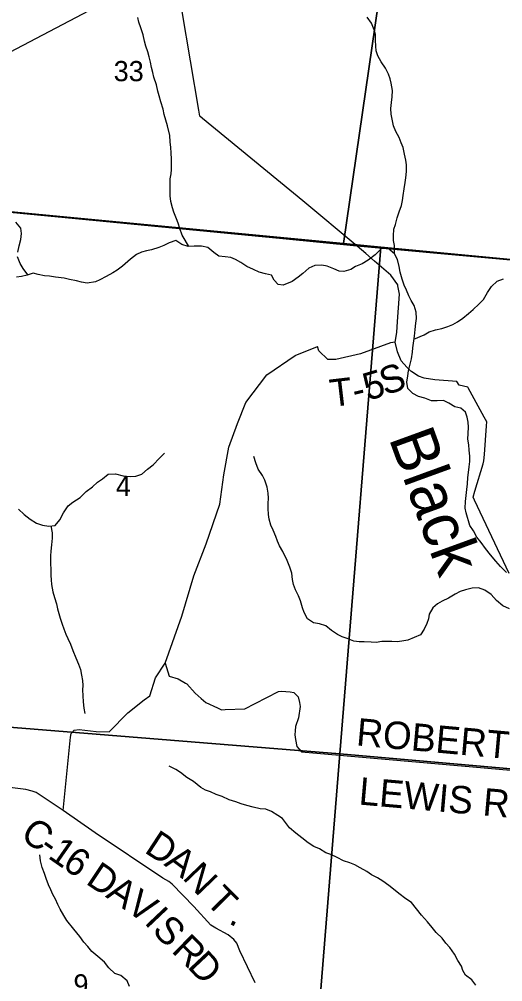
# Model space of a CAD drawing. Extents: x 0 to 42, y 0 to 22.
# Drawn here: x 3.149 to 3.649, y 15.878 to 16.874 of the extents above; entities that cross this region are included whole.
import ezdxf

# ---------------------------------------------------------------- set-up
doc = ezdxf.new("R2010")
doc.units = 0
for name, color, linetype in [('GM_X_County_Road', 7, 'Continuous'), ('GM_X_County_Road_Text', 7, 'Continuous'), ('GM_X_Minor_River', 7, 'Continuous'), ('GM_X_Minor_River_Text', 7, 'Continuous'), ('GM_X_Section', 7, 'Continuous'), ('GM_X_Section_Text', 7, 'Continuous'), ('GM_X_Township_Road', 7, 'Continuous'), ('GM_X_Township_Road_Text', 7, 'Continuous')]:
    doc.layers.add(name, color=color, linetype=linetype)

msp = doc.modelspace()

# ---------------------------------------------------------------- linework, layer by layer
at = {"layer": 'GM_X_County_Road'}
for points in [[(3.50756, 16.63162), (3.49853, 16.63934), (3.44232, 16.68624), (3.3385, 16.77134), (3.33566, 16.77384), (3.33464, 16.77987), (3.3173, 16.88212), (3.31708, 16.88339), (3.31183, 16.89018), (3.29373, 16.91364), (3.28943, 16.91921), (3.28257, 16.91567), (3.13844, 16.83963)], [(3.55546, 16.5093), (3.55422, 16.51011), (3.54999, 16.51408), (3.54423, 16.52062), (3.54033, 16.53013), (3.53808, 16.5402), (3.53987, 16.5501), (3.54049, 16.56158), (3.54243, 16.58967), (3.54065, 16.59831), (3.5407, 16.59918), (3.53339, 16.60937), (3.51659, 16.62391), (3.50756, 16.63162)], [(3.65625, 16.30074), (3.62009, 16.37652), (3.61866, 16.37952), (3.62056, 16.38579), (3.62915, 16.41415), (3.63004, 16.41711), (3.63051, 16.42388), (3.6326, 16.45344), (3.63288, 16.45755), (3.63013, 16.4626), (3.61354, 16.49293), (3.61316, 16.49363), (3.60426, 16.49544), (3.60189, 16.49922), (3.57896, 16.50114), (3.56806, 16.50294), (3.56204, 16.50499), (3.55546, 16.5093)], [(3.39288, 15.87738), (3.37731, 15.91026), (3.37406, 15.91816), (3.37104, 15.92216), (3.3652, 15.92692), (3.35222, 15.93384), (3.34714, 15.93708), (3.3294, 15.95622), (3.30712, 15.97926), (3.30355, 15.98207), (3.29739, 15.98553), (3.22741, 16.03236), (3.19421, 16.05562), (3.16633, 16.07424), (3.16213, 16.0757), (3.15556, 16.07734), (3.11596, 16.08209)]]:
    msp.add_lwpolyline(points, dxfattribs=at)
at = {"layer": 'GM_X_Minor_River'}
for points in [[(3.32415, 16.63912), (3.32052, 16.64556), (3.31751, 16.65069), (3.31489, 16.65752), (3.31321, 16.66302), (3.31152, 16.66776), (3.3089, 16.6744), (3.3074, 16.67914), (3.30554, 16.68559), (3.30499, 16.69147), (3.30482, 16.69658), (3.30484, 16.70151), (3.30506, 16.7089), (3.30602, 16.71401), (3.30623, 16.71875), (3.30625, 16.72386), (3.30646, 16.72935), (3.3061, 16.7358), (3.30555, 16.74129), (3.30501, 16.74736), (3.30447, 16.75399), (3.30205, 16.76385), (3.30036, 16.76973), (3.29887, 16.77561), (3.29757, 16.78111), (3.29533, 16.7887), (3.29346, 16.79477), (3.29234, 16.79951), (3.29066, 16.80634), (3.28823, 16.81411), (3.28712, 16.81904), (3.28581, 16.82416), (3.2847, 16.82985), (3.2834, 16.83535), (3.2819, 16.84047), (3.27965, 16.84617), (3.27854, 16.85148), (3.27686, 16.85811), (3.27443, 16.86513), (3.27256, 16.87101), (3.27144, 16.87576)], [(3.53729, 16.63139), (3.53742, 16.63991), (3.53631, 16.64503), (3.53614, 16.64996), (3.53674, 16.65678), (3.53827, 16.66189), (3.54019, 16.66851), (3.54211, 16.67494), (3.54459, 16.68137), (3.54556, 16.68648), (3.54634, 16.69159), (3.54732, 16.6986), (3.54848, 16.70504), (3.54907, 16.71015), (3.54985, 16.71659), (3.54969, 16.72341), (3.54914, 16.72834), (3.54785, 16.73441), (3.54618, 16.74142), (3.54412, 16.74617), (3.54207, 16.75186), (3.53869, 16.75794), (3.53645, 16.76383), (3.53534, 16.76914), (3.53386, 16.77577), (3.5335, 16.78165), (3.5341, 16.7879), (3.53488, 16.79377), (3.5351, 16.80021), (3.53381, 16.80779), (3.53288, 16.81254), (3.5312, 16.81728), (3.52802, 16.82336), (3.52351, 16.83001), (3.51995, 16.83628), (3.51846, 16.8414), (3.5181, 16.84633), (3.51775, 16.85239), (3.51759, 16.85827), (3.51628, 16.8632), (3.51348, 16.87003), (3.50897, 16.87631)], [(3.14721, 16.63315), (3.14875, 16.63959), (3.15029, 16.64621), (3.15107, 16.65246), (3.15033, 16.65796), (3.14506, 16.66404)], [(3.42218, 16.59914), (3.41682, 16.59953), (3.41267, 16.60429), (3.41004, 16.60922), (3.40362, 16.61057), (3.397, 16.6123), (3.39115, 16.61517), (3.38435, 16.61823), (3.37812, 16.62242), (3.37265, 16.62566), (3.36774, 16.62776), (3.36207, 16.62816), (3.35545, 16.62895), (3.35017, 16.63275), (3.34414, 16.63789), (3.33733, 16.63943), (3.32995, 16.63927), (3.32352, 16.63911), (3.3171, 16.64103), (3.31068, 16.64503), (3.30405, 16.64278), (3.29837, 16.63996), (3.29325, 16.6379), (3.28568, 16.63546), (3.28057, 16.63454), (3.27546, 16.63323), (3.27015, 16.63079), (3.26389, 16.62589), (3.25573, 16.61853), (3.25023, 16.61457), (3.24549, 16.61175), (3.23886, 16.60798), (3.23222, 16.60441), (3.22749, 16.60253), (3.21897, 16.60105), (3.2133, 16.60202), (3.20782, 16.60336), (3.20082, 16.60472), (3.19535, 16.60625), (3.18627, 16.60724), (3.17984, 16.60821), (3.17474, 16.6088), (3.16812, 16.60996), (3.16302, 16.6113), (3.15696, 16.60943), (3.1509, 16.60794), (3.14598, 16.6072)], [(3.15762, 16.60964), (3.15282, 16.61608), (3.14963, 16.62158), (3.147, 16.62842)], [(3.54521, 16.6052), (3.54316, 16.61241), (3.54205, 16.61829), (3.54038, 16.6255), (3.5372, 16.63158), (3.53042, 16.63729), (3.52361, 16.63656), (3.51716, 16.63034), (3.50996, 16.62469), (3.5037, 16.62093), (3.49689, 16.61831), (3.49215, 16.6153), (3.48496, 16.61306), (3.47986, 16.61365), (3.47458, 16.61576), (3.4676, 16.61863), (3.46193, 16.6196), (3.45475, 16.61945), (3.44869, 16.61644), (3.44224, 16.61117), (3.4375, 16.60721), (3.43143, 16.60288), (3.42218, 16.59914)], [(3.6535, 16.30193), (3.6471, 16.30802), (3.64221, 16.31335), (3.63676, 16.3202), (3.63168, 16.32666), (3.62717, 16.33274), (3.62266, 16.33845), (3.6191, 16.34472), (3.61553, 16.35023), (3.61143, 16.36351), (3.6107, 16.36825), (3.61073, 16.37508), (3.6117, 16.38132), (3.61229, 16.38757), (3.61289, 16.39364), (3.61329, 16.40008), (3.61388, 16.40538), (3.61466, 16.41106), (3.61525, 16.41655), (3.61528, 16.42205), (3.61474, 16.4283), (3.61438, 16.43399), (3.61328, 16.43968), (3.61349, 16.44555), (3.61409, 16.45218), (3.61354, 16.45711), (3.61262, 16.46261), (3.61094, 16.46754), (3.60605, 16.47173), (3.6, 16.47328), (3.59378, 16.47709), (3.58794, 16.47977), (3.5817, 16.47942), (3.57565, 16.47926), (3.56867, 16.48194), (3.56207, 16.48368), (3.55622, 16.48693), (3.55114, 16.49225), (3.55023, 16.4987), (3.55101, 16.50533), (3.55198, 16.51044), (3.55352, 16.51725), (3.55487, 16.52293), (3.55584, 16.52956), (3.55624, 16.53429), (3.55799, 16.54622), (3.55878, 16.55323), (3.55956, 16.55967), (3.56015, 16.5644), (3.55961, 16.57104), (3.55756, 16.57806), (3.55475, 16.58318), (3.55231, 16.58793), (3.54988, 16.59382), (3.54726, 16.59894), (3.54521, 16.6052)], [(3.55752, 16.54299), (3.5682, 16.54769), (3.57313, 16.5507), (3.57994, 16.55276), (3.58637, 16.55405), (3.59243, 16.5563), (3.59773, 16.55817), (3.60265, 16.56118), (3.60815, 16.56475), (3.61384, 16.56984), (3.61877, 16.5738), (3.62484, 16.57927), (3.62959, 16.58417), (3.63378, 16.59135), (3.63777, 16.59758), (3.64384, 16.60305), (3.65028, 16.60549)], [(3.14793, 16.36733), (3.15377, 16.36181), (3.15999, 16.35705), (3.1666, 16.35286), (3.17283, 16.35075), (3.17926, 16.34978), (3.18588, 16.35032), (3.19063, 16.35618), (3.19444, 16.36336), (3.1992, 16.37073), (3.20413, 16.37469), (3.21171, 16.3794), (3.21798, 16.38563), (3.22462, 16.39053), (3.22955, 16.39525), (3.23486, 16.39864), (3.24093, 16.40335), (3.24831, 16.4037), (3.25644, 16.40159), (3.26362, 16.40118), (3.26949, 16.40135), (3.27574, 16.4036), (3.28162, 16.4085), (3.2875, 16.41303), (3.29377, 16.4202), (3.29908, 16.4253)], [(3.4218, 16.32346), (3.41827, 16.32935), (3.41621, 16.33409), (3.41433, 16.33884), (3.41152, 16.34548), (3.40908, 16.3506), (3.4074, 16.35705), (3.40685, 16.36179), (3.4065, 16.36805), (3.40652, 16.37297), (3.40673, 16.37866), (3.40637, 16.38377), (3.40544, 16.39003), (3.40301, 16.39724), (3.40057, 16.40217), (3.39625, 16.40882), (3.39362, 16.41527), (3.39176, 16.42191)], [(3.18148, 16.34996), (3.18283, 16.34275), (3.18281, 16.33745), (3.18203, 16.33025), (3.18143, 16.32381), (3.18104, 16.31889), (3.1812, 16.31131), (3.18155, 16.30448), (3.18153, 16.2988), (3.1817, 16.29406), (3.18206, 16.28932), (3.18336, 16.28193), (3.18523, 16.27605), (3.1871, 16.26922), (3.18821, 16.26429), (3.18971, 16.25935), (3.1912, 16.25461), (3.19307, 16.24816), (3.19494, 16.24342), (3.19682, 16.2381), (3.19907, 16.23336), (3.20189, 16.22766), (3.20432, 16.22102), (3.20713, 16.21362), (3.21013, 16.20679), (3.212, 16.20128), (3.2133, 16.19559), (3.21423, 16.19009), (3.21459, 16.18498), (3.21419, 16.18024), (3.21436, 16.17418), (3.2149, 16.16792), (3.21564, 16.16147), (3.21656, 16.15598)], [(3.65636, 16.26402), (3.64938, 16.26727), (3.64298, 16.27279), (3.63752, 16.27907), (3.63074, 16.28346), (3.62451, 16.28576), (3.61771, 16.28541), (3.61071, 16.28374), (3.60522, 16.28206), (3.6003, 16.27924), (3.59329, 16.27529), (3.58666, 16.2721), (3.58192, 16.26947), (3.57699, 16.26514), (3.57318, 16.25852), (3.5726, 16.25378), (3.57068, 16.24887), (3.56801, 16.243), (3.56421, 16.23734), (3.55777, 16.23452), (3.55115, 16.23171), (3.54509, 16.2306), (3.53999, 16.23006), (3.53451, 16.23027), (3.52412, 16.23032), (3.51825, 16.2294), (3.51334, 16.22961), (3.50598, 16.23021), (3.50068, 16.23005), (3.49539, 16.23083), (3.48841, 16.23332), (3.48313, 16.23524), (3.47823, 16.23754), (3.4722, 16.24173), (3.46617, 16.2465), (3.45976, 16.24861), (3.45334, 16.24978), (3.44731, 16.25397), (3.44374, 16.26024), (3.44207, 16.26537), (3.43983, 16.27239), (3.43796, 16.27751), (3.43496, 16.28378), (3.43272, 16.28948), (3.4318, 16.29441), (3.43088, 16.30104), (3.42883, 16.30712), (3.42621, 16.31414), (3.4218, 16.32346)], [(3.42141, 16.04717), (3.41648, 16.05041), (3.40988, 16.05442), (3.40421, 16.05709), (3.39835, 16.0573), (3.39079, 16.05904), (3.38437, 16.06077), (3.37851, 16.0625), (3.37284, 16.0646), (3.36604, 16.06671), (3.35886, 16.06996), (3.35263, 16.07207), (3.34659, 16.07494), (3.34149, 16.07666), (3.33658, 16.07933), (3.32922, 16.08543), (3.32224, 16.08962), (3.31583, 16.09495), (3.31073, 16.09782), (3.30394, 16.10144)], [(3.6216, 15.87472), (3.61728, 15.88023), (3.61087, 15.88519), (3.60825, 15.88994), (3.60676, 15.89469), (3.603, 15.90039), (3.59963, 15.90685), (3.59475, 15.91369), (3.59061, 15.91845), (3.58685, 15.92339), (3.58045, 15.92949), (3.57651, 15.93462), (3.57162, 15.94033), (3.56541, 15.94737), (3.55489, 15.96031), (3.54904, 15.96431), (3.54189, 15.96984), (3.53643, 15.97423), (3.53153, 15.97804), (3.52531, 15.98243), (3.51985, 15.98586), (3.51362, 15.98892), (3.50873, 15.99236), (3.50175, 15.99618), (3.49628, 15.99943), (3.49119, 16.00153), (3.48458, 16.00346), (3.47799, 16.00709), (3.47138, 16.00996), (3.46629, 16.01188), (3.45969, 16.01589), (3.45366, 16.01838), (3.44782, 16.0222), (3.44141, 16.02735), (3.43501, 16.03211), (3.42842, 16.03764), (3.42141, 16.04717)], [(3.26281, 15.87342), (3.26037, 15.8795), (3.25396, 15.88502), (3.24753, 15.88694), (3.2415, 15.89284), (3.2368, 15.89854), (3.2302, 15.90444), (3.22398, 15.90977), (3.21983, 15.91472), (3.21569, 15.91947), (3.21136, 15.92536), (3.20533, 15.93296), (3.19799, 15.9419), (3.19479, 15.94703), (3.19122, 15.95349), (3.18878, 15.95842), (3.18634, 15.96374), (3.18334, 15.96868), (3.18146, 15.97361), (3.17902, 15.97874), (3.17659, 15.98538), (3.1749, 15.99032), (3.17247, 15.99677), (3.17079, 16.00341), (3.17006, 16.00966)]]:
    msp.add_lwpolyline(points, dxfattribs=at)
at = {"layer": 'GM_X_Section'}
for points in [[(3.12245, 17.21832), (3.34068, 17.13624), (3.55355, 17.11809), (3.48448, 16.64214), (3.03461, 16.68491)], [(3.55355, 17.11809), (4.04585, 17.11171), (3.99133, 16.59369), (3.5233, 16.63832), (3.48448, 16.64214)], [(3.48448, 16.64214), (3.5233, 16.63832), (3.48071, 16.11423), (2.98825, 16.15388), (3.03461, 16.68491)], [(3.99133, 16.59369), (4.033, 16.5893), (3.98814, 16.06956), (3.48071, 16.11423), (3.5233, 16.63832)], [(2.98825, 16.15388), (3.48071, 16.11423), (3.44005, 15.61015), (2.9429, 15.65088)], [(3.48071, 16.11423), (3.98814, 16.06956), (3.93759, 15.55646), (3.43811, 15.58616), (3.44005, 15.61015)]]:
    msp.add_lwpolyline(points, close=True, dxfattribs=at)
at = {"layer": 'GM_X_Township_Road'}
for points in [[(2.1647, 16.77107), (2.57825, 16.72962), (2.68525, 16.71838), (2.97417, 16.68996), (3.03136, 16.68495), (3.42177, 16.64721), (3.49843, 16.6396), (3.92254, 16.6011), (3.99035, 16.5952), (4.03378, 16.59046), (4.40465, 16.549), (4.51047, 16.53717), (5.00039, 16.4852), (5.02016, 16.4831), (5.03045, 16.58367), (5.04866, 16.75825), (5.05771, 16.85926), (5.06939, 16.98984), (5.08351, 17.13677), (5.09562, 17.26276), (5.1195, 17.49729), (5.12853, 17.5887), (5.14624, 17.76794), (5.1674, 18.00102)], [(4.96357, 15.8483), (4.97611, 15.98164), (4.99947, 16.26251), (5.01446, 16.42239), (5.02016, 16.4831), (5.00039, 16.4852), (4.51047, 16.53717), (4.40465, 16.549), (4.03378, 16.59046), (3.99035, 16.5952), (3.92254, 16.6011), (3.49843, 16.6396), (3.42177, 16.64721), (3.03136, 16.68495), (2.97417, 16.68996), (2.68525, 16.71838), (2.57825, 16.72962), (2.1647, 16.77107), (2.1, 16.7767), (2.1, 14.1)], [(3.53808, 16.5402), (3.5332, 16.5392), (3.50219, 16.52792), (3.47644, 16.52203), (3.46835, 16.52223), (3.45899, 16.53119), (3.45743, 16.53559)], [(3.29965, 16.20801), (3.31718, 16.25674), (3.32936, 16.29848), (3.34241, 16.33152), (3.35632, 16.37239), (3.36067, 16.40282), (3.36589, 16.43151), (3.37458, 16.45586), (3.38328, 16.47759), (3.40502, 16.50628), (3.43459, 16.52628), (3.45743, 16.53559)], [(3.19421, 16.05562), (3.20172, 16.13154), (3.20245, 16.13537), (3.20538, 16.13866), (3.21085, 16.13939), (3.22819, 16.13719), (3.24169, 16.13683), (3.26098, 16.15651), (3.27797, 16.16994), (3.28379, 16.17435), (3.28987, 16.19297), (3.29965, 16.20801), (3.30387, 16.19446), (3.31325, 16.19166), (3.32092, 16.18738), (3.32235, 16.18656), (3.33103, 16.17677), (3.33721, 16.17134), (3.34182, 16.16728), (3.35391, 16.16171), (3.35828, 16.15971), (3.36194, 16.15987), (3.38244, 16.16081), (3.39287, 16.16621), (3.41704, 16.1787), (3.42035, 16.17907), (3.42922, 16.17831), (3.43291, 16.17762), (3.43767, 16.1733), (3.43887, 16.16714), (3.43962, 16.16327), (3.4378, 16.15145), (3.43479, 16.14236), (3.43451, 16.13785), (3.43427, 16.13391)], [(3.43427, 16.13391), (3.43465, 16.12891), (3.43601, 16.12173), (3.44098, 16.11642), (3.61838, 16.10089), (3.75497, 16.08852), (3.85822, 16.08006)]]:
    msp.add_lwpolyline(points, dxfattribs=at)

# ---------------------------------------------------------------- texts
at = {"layer": 'GM_X_County_Road_Text'}
for s, rotation, p in [('C', 324.92102, (3.14852, 16.02726)), ('D', 326.80097, (3.27717, 16.01284)), ('-', 324.96594, (3.16764, 16.01384)), ('1', 325.18322, (3.17728, 16.00707)), ('6', 326.06314, (3.19204, 15.99681)), ('A', 323.42225, (3.29773, 15.99941)), ('D', 326.10686, (3.21645, 15.98043)), ('N', 313.79702, (3.31686, 15.98534)), ('A', 326.15914, (3.23722, 15.96647)), ('V', 325.20256, (3.25788, 15.95262)), ('T', 314.47575, (3.34051, 15.96063)), ('I', 313.39905, (3.27724, 15.93936)), ('S', 313.51535, (3.2853, 15.93084)), ('.', 335.23382, (3.36454, 15.93903)), ('R', 315.77523, (3.30541, 15.90975)), ('D', 313.15023, (3.32189, 15.89372))]:
    msp.add_text(s, height=0.02841, rotation=rotation, dxfattribs=at).set_placement(p)
at = {"layer": 'GM_X_Minor_River_Text'}
msp.add_text('Black', height=0.047341, rotation=290.0026, dxfattribs=at).set_placement((3.53106, 16.4409))
at = {"layer": 'GM_X_Section_Text'}
for s, height, p in [('33', 0.020928, (3.24648, 16.80997)), ('4', 0.02093, (3.24877, 16.38075)), ('9', 0.02093, (3.20481, 15.86518))]:
    msp.add_text(s, height=height, rotation=0.00001, dxfattribs=at).set_placement(p)
at = {"layer": 'GM_X_Township_Road_Text'}
for s, height, rotation, p in [('5', 0.02841, 16.65268, (3.50963, 16.47927)), ('S', 0.02841, 18.75048, (3.52747, 16.48463)), ('T', 0.02841, 6.74389, (3.47194, 16.47293)), ('-', 0.02841, 13.7003, (3.49675, 16.47609)), ('ROBERT R.', 0.028409, 354.87892, (3.49706, 16.12295)), ('LEWIS RD', 0.028409, 355.0048, (3.49968, 16.06181))]:
    msp.add_text(s, height=height, rotation=rotation, dxfattribs=at).set_placement(p)

doc.saveas('drawing.dxf')
